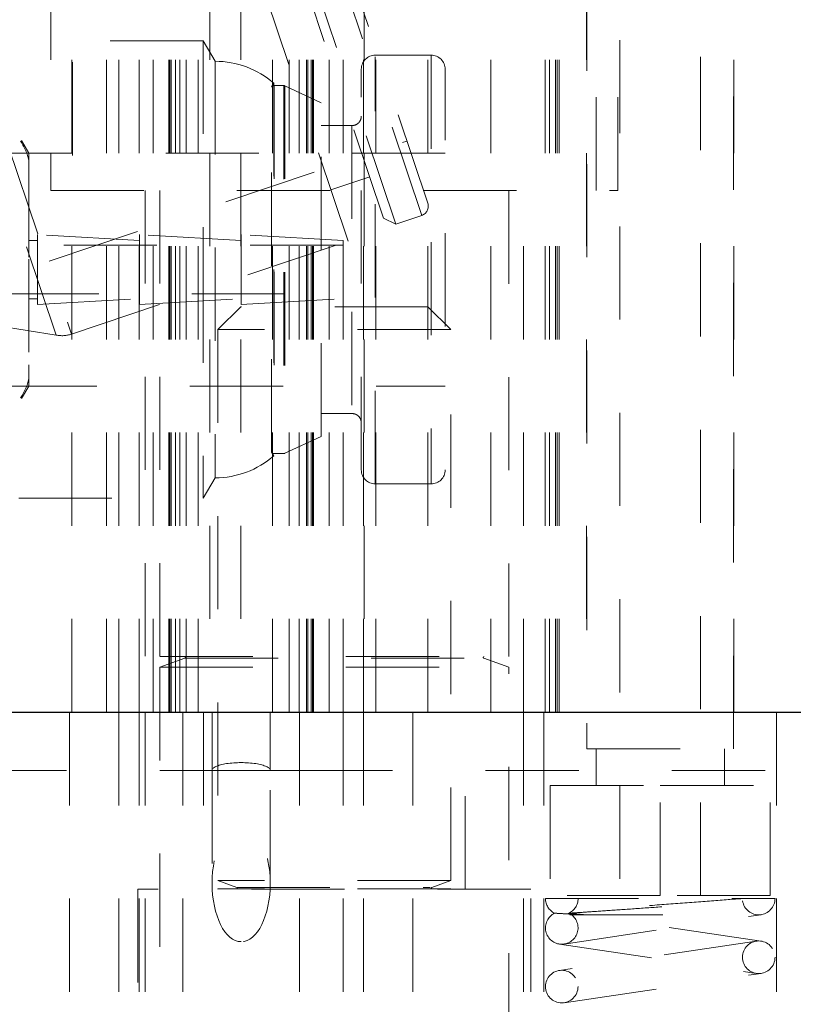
# Model space of a CAD drawing. Header units: inches. Extents: x 1880 to 2363, y -453 to -54.
# Tile 324 of 656: x 2040.344 to 2041.175, y -278.8 to -277.743. Entities that reach past the tile are written whole.
import ezdxf

# ---------------------------------------------------------------- set-up
doc = ezdxf.new("R2010")
doc.units = ezdxf.units.IN
doc.header["$LTSCALE"] = 0.5
doc.header["$MEASUREMENT"] = 0
doc.linetypes.add('HIDDEN', pattern=[0.225, 0.15, -0.075])
for name, color, linetype in [('DIE-M-S', 8, 'Continuous'), ('DIE-M-S3', 8, 'Continuous'), ('SVD-M-S', 8, 'Continuous')]:
    doc.layers.add(name, color=color, linetype=linetype)

msp = doc.modelspace()

# ---------------------------------------------------------------- linework, layer by layer
at = {"layer": 'DIE-M-S', "linetype": 'HIDDEN', "lineweight": 18}
for p, q in [((2040.37729, -277.48637), (2040.37729, -277.92637)), ((2040.39979, -278.48637), (2040.39979, -277.48637)), ((2040.54829, -277.48637), (2040.54829, -278.48637)), ((2040.58129, -277.48637), (2040.58129, -278.48637)), ((2040.61529, -278.48637), (2040.61529, -277.48637)), ((2040.71379, -277.48637), (2040.71379, -278.48637)), ((2040.78229, -278.48637), (2040.78229, -277.48637)), ((2040.84979, -278.48637), (2040.84979, -277.48637)), ((2040.90834, -278.48637), (2040.90834, -277.48637)), ((2040.90834, -278.48637), (2040.90834, -277.48637)), ((2040.91275, -278.48637), (2040.91275, -277.48637)), ((2040.91275, -278.48637), (2040.91275, -277.48637)), ((2040.92123, -278.48637), (2040.92123, -277.48637)), ((2040.92123, -278.48637), (2040.92123, -277.48637)), ((2040.92317, -278.48637), (2040.92317, -277.48637)), ((2040.95279, -277.48637), (2040.95279, -278.48637)), ((2040.98629, -277.92637), (2040.98629, -277.48637)), ((2041.11079, -278.48637), (2041.11079, -277.48637)), ((2040.37729, -277.92637), (2040.98629, -277.92637)), ((2040.47879, -277.92637), (2040.47879, -278.48637)), ((2040.88479, -278.48637), (2040.88479, -277.92637))]:
    msp.add_line(p, q, dxfattribs=at)
at = {"layer": 'DIE-M-S', "linetype": 'Continuous', "lineweight": 25}
msp.add_line((2038.93179, -278.48637), (2042.58179, -278.48637), dxfattribs=at)
at = {"layer": 'DIE-M-S3', "linetype": 'HIDDEN', "lineweight": 18}
for p, q in [((2040.95305, -277.49819), (2040.95305, -278.52574)), ((2041.11053, -278.52574), (2041.11053, -277.49819)), ((2040.98848, -277.56511), (2040.98848, -278.68322)), ((2041.0751, -278.68322), (2041.0751, -277.56511)), ((2040.43729, -278.48637), (2040.43729, -277.73637)), ((2040.45029, -278.48637), (2040.45029, -277.73637)), ((2040.47226, -278.48637), (2040.47226, -277.73637)), ((2040.47229, -278.48637), (2040.47229, -277.73637)), ((2040.48726, -278.48637), (2040.48726, -277.73637)), ((2040.50406, -278.48637), (2040.50406, -277.73637)), ((2040.50529, -278.48637), (2040.50529, -277.73637)), ((2040.50679, -278.48637), (2040.50679, -277.73637)), ((2040.51114, -278.48637), (2040.51114, -277.73637)), ((2040.51579, -278.48637), (2040.51579, -277.73637)), ((2040.52279, -278.48637), (2040.52279, -277.73637)), ((2040.53579, -278.48637), (2040.53579, -277.73637)), ((2040.63329, -278.48637), (2040.63329, -277.73637)), ((2040.64403, -278.48637), (2040.64403, -277.73637)), ((2040.65197, -278.48637), (2040.65197, -277.73637)), ((2040.65329, -278.48637), (2040.65329, -277.73637)), ((2040.65679, -278.48637), (2040.65679, -277.73637)), ((2040.65829, -278.48637), (2040.65829, -277.73637)), ((2040.65952, -278.48637), (2040.65952, -277.73637)), ((2040.67632, -278.48637), (2040.67632, -277.73637)), ((2040.69129, -278.48637), (2040.69129, -277.73637)), ((2040.69132, -278.48637), (2040.69132, -277.73637)), ((2040.71329, -278.48637), (2040.71329, -277.73637)), ((2040.72629, -278.48637), (2040.72629, -277.73637)), ((2040.91929, -278.48637), (2040.91929, -277.73637)), ((2040.39729, -278.98637), (2040.39729, -278.48637)), ((2040.45029, -278.98637), (2040.45029, -278.48637)), ((2040.47229, -278.48637), (2040.47229, -278.98637)), ((2040.47879, -278.48637), (2040.47879, -278.98637)), ((2040.51929, -278.54887), (2040.51929, -278.48637)), ((2040.51929, -278.48637), (2040.51929, -278.98637)), ((2040.54129, -278.48637), (2040.54129, -278.67637)), ((2040.55054, -278.54887), (2040.55054, -278.48637)), ((2040.61304, -278.54887), (2040.61304, -278.48637)), ((2040.64429, -278.54887), (2040.64429, -278.48637)), ((2040.64429, -278.98637), (2040.64429, -278.48637)), ((2040.69129, -278.98637), (2040.69129, -278.48637)), ((2040.71329, -278.98637), (2040.71329, -278.48637)), ((2040.76629, -278.98637), (2040.76629, -278.48637)), ((2040.82229, -278.67637), (2040.82229, -278.48637)), ((2040.88479, -278.98637), (2040.88479, -278.48637)), ((2040.90679, -278.48637), (2040.90679, -278.98637)), ((2041.15679, -278.98637), (2041.15679, -278.48637)), ((2040.95305, -278.52574), (2041.11053, -278.52574)), ((2040.96289, -278.52574), (2040.96289, -278.56511)), ((2041.10069, -278.56511), (2041.10069, -278.52574)), ((2036.89429, -278.54887), (2040.51929, -278.54887)), ((2040.51929, -278.54887), (2040.55054, -278.54887)), ((2040.61304, -278.54887), (2040.55054, -278.54887)), ((2040.55054, -278.54887), (2040.55054, -278.67012)), ((2040.61304, -278.54887), (2040.64429, -278.54887)), ((2040.61304, -278.67012), (2040.61304, -278.54887)), ((2040.64429, -278.54887), (2042.57554, -278.54887)), ((2040.91368, -278.56511), (2041.03179, -278.56511)), ((2040.91368, -278.56511), (2040.91368, -278.68322)), ((2041.03179, -278.56511), (2041.1499, -278.56511)), ((2041.03179, -278.68322), (2041.03179, -278.56511)), ((2041.1499, -278.68322), (2041.1499, -278.56511)), ((2040.89279, -278.67637), (2040.47079, -278.67637)), ((2040.47079, -278.67637), (2040.47079, -278.98637)), ((2040.89279, -278.98637), (2040.89279, -278.67637)), ((2041.03179, -278.68322), (2040.91368, -278.68322)), ((2041.1499, -278.68322), (2041.03179, -278.68322))]:
    msp.add_line(p, q, dxfattribs=at)
at = {"layer": 'DIE-M-S3', "linetype": 'Continuous', "lineweight": 25}
msp.add_line((2038.93179, -278.48637), (2042.58179, -278.48637), dxfattribs=at)
at = {"layer": 'DIE-M-S3', "linetype": 'HIDDEN', "lineweight": 18}
msp.add_ellipse((2040.58179, -278.54887), major_axis=(0.03125, 0), ratio=0.2679492, start_param=0, end_param=3.1415927, dxfattribs=at)
msp.add_ellipse((2040.58179, -278.67012), major_axis=(0, -0.0625), ratio=0.5, dxfattribs=at)
at = {"layer": 'SVD-M-S', "linetype": 'HIDDEN', "lineweight": 18}
for p, q in [((2040.77569, -277.95323), (2040.64465, -277.56324)), ((2040.7478, -277.9626), (2040.61676, -277.57261)), ((2040.78217, -277.9402), (2040.65768, -277.56971)), ((2040.40054, -277.58887), (2040.40054, -277.92637)), ((2040.69665, -277.98082), (2040.56499, -277.58897)), ((2040.73477, -277.95613), (2040.61028, -277.58564)), ((2040.96304, -277.92637), (2040.96304, -277.58887)), ((2040.68011, -277.63647), (2039.91698, -277.89288)), ((2040.26777, -277.68884), (2040.39943, -278.08069)), ((2040.38316, -278.08171), (2040.25418, -277.69785)), ((2040.54109, -277.76587), (2040.34292, -277.76587)), ((2040.54109, -277.76587), (2040.54109, -278.01137)), ((2040.55379, -277.78787), (2040.54109, -277.76587)), ((2040.55379, -277.78787), (2040.55379, -278.23487)), ((2040.78579, -277.78137), (2040.72579, -277.78137)), ((2040.72579, -278.24137), (2040.72579, -277.78319)), ((2040.78579, -277.78183), (2040.78579, -278.24092)), ((2040.71079, -278.22637), (2040.71079, -277.79637)), ((2040.61679, -277.81132), (2040.61445, -277.81537)), ((2040.61679, -277.81132), (2040.61679, -278.21143)), ((2040.61445, -278.20737), (2040.61445, -277.81537)), ((2040.61705, -277.81387), (2040.61705, -278.20703)), ((2040.62745, -277.81387), (2040.61705, -277.81387)), ((2040.62745, -277.81433), (2040.62745, -278.20841)), ((2040.62872, -277.81416), (2040.62872, -278.20676)), ((2040.66779, -277.83237), (2040.62872, -277.81416)), ((2040.66779, -278.19037), (2040.66779, -277.83237)), ((2040.70079, -277.85687), (2040.66779, -277.85687)), ((2040.70079, -277.85687), (2040.70079, -278.16587)), ((2039.99661, -278.12986), (2040.75974, -277.87345)), ((2040.35379, -277.88637), (2040.34605, -277.87297)), ((2040.80079, -277.88637), (2040.12679, -277.88637)), ((2040.35379, -277.88637), (2040.35379, -277.89794)), ((2040.35379, -277.89794), (2040.35379, -278.00013)), ((2040.67816, -277.92578), (2040.71986, -277.91176)), ((2040.49429, -277.92637), (2040.49429, -278.42677)), ((2040.86929, -278.42677), (2040.86929, -277.92637)), ((2040.73477, -277.95613), (2040.7478, -277.9626)), ((2040.7478, -277.9626), (2040.77569, -277.95323)), ((2040.36317, -277.98012), (2040.35379, -277.98012)), ((2040.36317, -278.04203), (2040.36317, -277.97387)), ((2040.47254, -277.98012), (2040.36317, -277.97387)), ((2040.47254, -278.04203), (2040.47254, -277.97387)), ((2040.58192, -277.98012), (2040.47254, -277.97387)), ((2040.58192, -278.04203), (2040.58192, -277.97387)), ((2040.69129, -277.98012), (2040.58192, -277.97387)), ((2040.69129, -278.03692), (2040.69129, -277.98012)), ((2040.69129, -277.98537), (2040.12879, -277.98537)), ((2040.39943, -278.08069), (2040.69665, -277.98082)), ((2040.35379, -278.00013), (2040.35379, -278.11357)), ((2040.54109, -278.01137), (2040.54109, -278.25687)), ((2040.12879, -278.03737), (2040.69129, -278.03737)), ((2040.35379, -278.04262), (2040.36317, -278.04262)), ((2040.36317, -278.04887), (2040.36317, -278.04203)), ((2040.36317, -278.04887), (2040.47254, -278.04262)), ((2040.47254, -278.04887), (2040.47254, -278.04203)), ((2040.47254, -278.04887), (2040.58192, -278.04262)), ((2040.58192, -278.04887), (2040.58192, -278.04203)), ((2040.58192, -278.04887), (2040.69129, -278.04262)), ((2040.69129, -278.04262), (2040.69129, -278.03692)), ((2040.58129, -278.05137), (2040.55679, -278.07587)), ((2040.78229, -278.05137), (2040.58129, -278.05137)), ((2040.80679, -278.07587), (2040.78229, -278.05137)), ((2040.29654, -278.0678), (2040.38316, -278.08171)), ((2040.80679, -278.07587), (2040.55679, -278.07587)), ((2040.55679, -278.07587), (2040.55679, -278.66706)), ((2040.80679, -278.66706), (2040.80679, -278.07587)), ((2040.35379, -278.11357), (2040.35379, -278.13637)), ((2040.12679, -278.13637), (2040.80079, -278.13637)), ((2040.34605, -278.14978), (2040.35379, -278.13637)), ((2040.66779, -278.16587), (2040.70079, -278.16587)), ((2040.62872, -278.20859), (2040.66779, -278.19037)), ((2040.61445, -278.20737), (2040.61679, -278.21143)), ((2040.61705, -278.20887), (2040.62745, -278.20887)), ((2040.54109, -278.25687), (2040.55379, -278.23487)), ((2040.72579, -278.24137), (2040.78579, -278.24137)), ((2040.34292, -278.25687), (2040.54109, -278.25687)), ((2040.49429, -278.42677), (2040.86929, -278.42677)), ((2040.52135, -278.4283), (2040.49429, -278.43814)), ((2040.52135, -278.4283), (2040.84045, -278.4283)), ((2040.86929, -278.43814), (2040.84224, -278.4283)), ((2040.49429, -278.43814), (2040.86929, -278.43814)), ((2040.49429, -278.43814), (2040.49429, -279.64512)), ((2040.86929, -279.64512), (2040.86929, -278.43814)), ((2040.80679, -278.66706), (2040.55679, -278.66706)), ((2040.55679, -278.66706), (2040.5771, -278.67445)), ((2040.78649, -278.67445), (2040.80679, -278.66706)), ((2040.80679, -278.67598), (2040.55679, -278.67598)), ((2040.55679, -278.67598), (2040.55679, -278.67637)), ((2040.5771, -278.67445), (2040.78471, -278.67445)), ((2040.80679, -278.67637), (2040.80679, -278.67598)), ((2040.90854, -278.68637), (2041.12004, -278.68637)), ((2040.92862, -278.73518), (2041.14012, -278.70368)), ((2040.93461, -278.70387), (2041.13754, -278.70387)), ((2041.14012, -278.73207), (2040.94546, -278.70307)), ((2041.13496, -278.73207), (2040.92346, -278.76357)), ((2040.92346, -278.73518), (2041.13496, -278.76668)), ((2040.92862, -278.79818), (2041.14012, -278.76668))]:
    msp.add_line(p, q, dxfattribs=at)
for centre in [(2041.13754, -278.74937), (2040.92604, -278.78087)]:
    msp.add_circle(centre, 0.0175, dxfattribs=at)
for centre, radius, start, end in [((2040.55379, -277.88425), 0.09637, 49.17875, 90), ((2040.72579, -277.79637), 0.015, 90, 180), ((2040.78579, -277.79637), 0.015, 0, 90), ((2040.61705, -277.81687), 0.003, 90, 150), ((2040.62745, -277.81687), 0.003, 65, 90), ((2040.77242, -277.94348), 0.01029, 288.57277, 18.57277), ((2040.3894, -278.05084), 0.0315, 258.57277, 288.57277), ((2040.55379, -278.1385), 0.09637, 270, 310.82125), ((2040.61705, -278.20587), 0.003, 210, 270), ((2040.62745, -278.20587), 0.003, 270, 295), ((2040.72579, -278.22637), 0.015, 180, 270), ((2040.78579, -278.22637), 0.015, 270, 0), ((2040.52108, -278.42756), 0.000787, 290, 90), ((2040.84251, -278.42756), 0.000787, 90, 250), ((2040.57683, -278.67519), 0.000787, 270, 70), ((2040.78676, -278.67519), 0.000787, 110, 270), ((2040.92604, -278.68637), 0.0175, 180, 244.1949), ((2040.92604, -278.68637), 0.0175, 294.60211, 0), ((2041.13754, -278.68637), 0.0175, 188.47114, 0), ((2040.92604, -278.71787), 0.0175, 115.84193, 64.15807)]:
    msp.add_arc(centre, radius, start, end, dxfattribs=at)
for points, knots in [([(2040.80079, -278.07249), (2040.80079, -278.06977), (2040.80079, -278.05056), (2040.80079, -278.01113), (2040.80079, -277.95849), (2040.80079, -277.91012), (2040.80079, -277.8698), (2040.80079, -277.831), (2040.80079, -277.80189), (2040.80079, -277.79806), (2040.80079, -277.79637)], [0, 0, 0, 0, 0.0220348, 0.1557832, 0.2895316, 0.4192867, 0.5417256, 0.6546086, 0.8475033, 1, 1, 1, 1]), ([(2040.71079, -277.84687), (2040.71068, -277.84798), (2040.71048, -277.85012), (2040.70896, -277.85289), (2040.7067, -277.85515), (2040.70388, -277.85662), (2040.70173, -277.8568), (2040.70079, -277.85687)], [0, 0, 0, 0, 0.2102048, 0.4096225, 0.5904475, 0.819175, 1, 1, 1, 1]), ([(2040.35379, -277.89794), (2040.35378, -277.89722), (2040.35368, -277.889), (2040.34913, -277.88094), (2040.34498, -277.87359)], [0, 0, 0, 0, 0.0873778, 1, 1, 1, 1]), ([(2040.35379, -278.12481), (2040.35378, -278.12553), (2040.35368, -278.13375), (2040.34913, -278.14181), (2040.34498, -278.14916)], [0, 0, 0, 0, 0.0873778, 1, 1, 1, 1]), ([(2040.70079, -278.16587), (2040.70173, -278.16595), (2040.70388, -278.16613), (2040.7067, -278.1676), (2040.70896, -278.16986), (2040.71048, -278.17263), (2040.71068, -278.17477), (2040.71079, -278.17587)], [0, 0, 0, 0, 0.18082498, 0.4095525, 0.59037748, 0.78979523, 1, 1, 1, 1]), ([(2041.12004, -278.68637), (2041.11883, -278.68646), (2041.10797, -278.68727), (2041.0834, -278.68911), (2041.0437, -278.69212), (2041.00362, -278.69521), (2040.96763, -278.69805), (2040.93969, -278.70031), (2040.92168, -278.70183), (2040.9195, -278.70203), (2040.91841, -278.70212)], [0, 0, 0, 0, 0.0183197, 0.1635643, 0.3063496, 0.4467904, 0.5854506, 0.7233058, 0.8622416, 1, 1, 1, 1]), ([(2041.12004, -278.68637), (2041.12623, -278.68637), (2041.14087, -278.68637), (2041.15291, -278.68637), (2041.15442, -278.68637), (2041.15504, -278.68637)], [0, 0, 0, 0, 0.2983871, 0.7068158, 1, 1, 1, 1]), ([(2040.93367, -278.70212), (2040.93377, -278.70212), (2040.9342, -278.70209), (2040.94144, -278.70162), (2040.96075, -278.70033), (2040.98791, -278.69847), (2041.01923, -278.69627), (2041.051, -278.694), (2041.07972, -278.69192), (2041.10254, -278.69025), (2041.11417, -278.6894), (2041.11802, -278.68912), (2041.11918, -278.68903), (2041.11959, -278.689), (2041.1199, -278.68898), (2041.12007, -278.68896), (2041.12021, -278.68895), (2041.12022, -278.68895), (2041.12023, -278.68895)], [0, 0, 0, 0, 0.03098211, 0.13909616, 0.2504876, 0.36232093, 0.47307836, 0.5820155, 0.68890031, 0.79398709, 0.89894063, 0.9391461, 0.94917767, 0.96667595, 0.97104888, 0.98044093, 0.98998471, 1, 1, 1, 1]), ([(2040.93367, -278.70212), (2040.93468, -278.70222), (2040.93618, -278.70237), (2040.94363, -278.7031), (2040.94774, -278.7035), (2040.94968, -278.70371), (2040.95044, -278.70381), (2040.95063, -278.70385), (2040.95058, -278.70387), (2040.95044, -278.70388), (2040.9502, -278.70387), (2040.94991, -278.70387), (2040.94943, -278.70385), (2040.94826, -278.7038), (2040.94453, -278.7036), (2040.93556, -278.70309), (2040.92384, -278.70242), (2040.91873, -278.70214), (2040.91846, -278.70213), (2040.91841, -278.70212)], [0, 0, 0, 0, 0.2379614, 0.3558648, 0.4139563, 0.4430096, 0.4576723, 0.4650202, 0.468145, 0.4713047, 0.4731896, 0.4750753, 0.4777409, 0.4826796, 0.4989153, 0.5638328, 0.7365381, 0.9556022, 1, 1, 1, 1])]:
    msp.add_open_spline(points, degree=3, knots=knots, dxfattribs=at)

doc.saveas('drawing.dxf')
